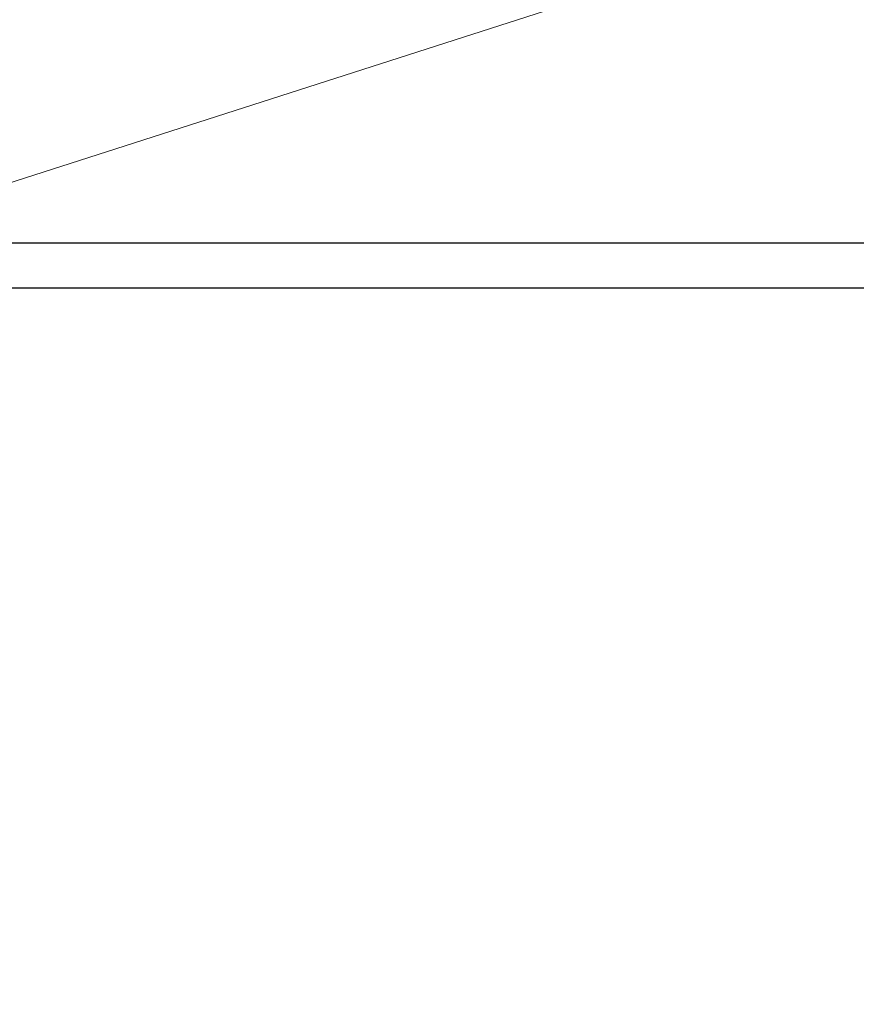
# Model space of a CAD drawing. Extents: x 4615668 to 9294084, y 5325188 to 10688993.
# Tile 413 of 656: x 4636252.03 to 4636255.93, y 5331946.88 to 5331951.47. Entities that reach past the tile are written whole.
import ezdxf

# ---------------------------------------------------------------- set-up
doc = ezdxf.new("R2010")
doc.units = 0
doc.header["$MEASUREMENT"] = 0
doc.layers.add('ATH 3-0', color=102, linetype='Continuous', lineweight=5)
doc.layers.add('CrossSectionsProfils', color=7, linetype='Continuous')

# ---------------------------------------------------------------- blocks, each defined once
blk = doc.blocks.new('*U5335')
at = {"color": 0, "linetype": 'ByBlock', "lineweight": -2, "transparency": 16777216}
blk.add_lwpolyline([(0, -870), (0, 0), (-100, 0), (-100, -870)], close=True, dxfattribs=at)
at = {"layer": 'ATH 3-0'}
blk.add_lwpolyline([(0, -870, 0.509525), (-24.871, -851.93), (-75.129, -868.07, -1.376382), (-75.129, -831.93), (-24.871, -848.07, 1.376382), (-24.871, -811.93), (-75.129, -828.07, -1.376382), (-75.129, -791.93), (-24.871, -808.07, 1.376382), (-24.871, -771.93), (-75.129, -788.07, -1.376382), (-75.129, -751.93), (-24.871, -768.07, 1.376382), (-24.871, -731.93), (-75.129, -748.07, -1.376382), (-75.129, -711.93), (-24.871, -728.07, 1.376382), (-24.871, -691.93)], format="xyb", dxfattribs=at)
blk = doc.blocks.new('K43_2153_X', base_point=(858.06159, 1427.40338))
at = {"layer": 'CrossSectionsProfils', "flags": 128}
for points in [[(942.05942, 1452.40358), (853.35942, 1452.40358)], [(933.85942, 1450.30358), (858.35942, 1450.30358), (858.05942, 1450.00358), (858.05942, 1404.80317)]]:
    blk.add_lwpolyline(points, dxfattribs=at)

msp = doc.modelspace()

# ---------------------------------------------------------------- block references
at = {"layer": 'ATH 3-0', "xscale": 0.1, "yscale": 0.1, "zscale": 0.1}
msp.add_blockref('*U5335', (4636259.2209, 5332037.4276), dxfattribs=at)
at = {"layer": 'CrossSectionsProfils', "xscale": 0.1, "yscale": -0.1, "zscale": 0.1, "rotation": 180}
msp.add_blockref('K43_2153_X', (4636257.7207, 5331947.9276), dxfattribs=at)

doc.saveas('drawing.dxf')
